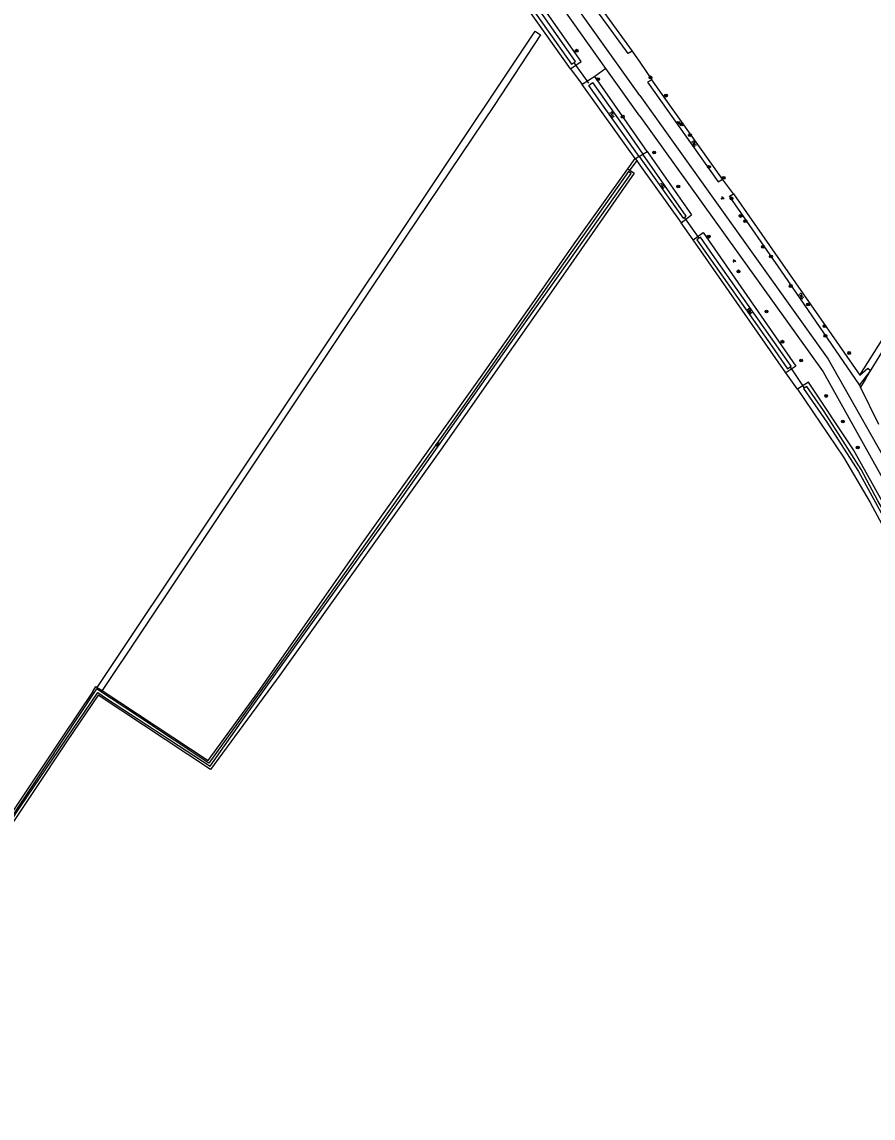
# Model space of a CAD drawing. Extents: x 136000 to 141000, y 400494 to 402006.
# Drawn here: x 136826.7 to 137065.4, y 400537.2 to 400844.6 of the extents above; entities that cross this region are included whole.
import ezdxf

# ---------------------------------------------------------------- set-up
doc = ezdxf.new("R2010")
doc.units = 0
for name, color, linetype in [('gg-afsc-haag', 7, 'Continuous'), ('gg-afsc-hekwerk', 7, 'Continuous'), ('gg-knt-bronhoudergrens', 7, 'Continuous'), ('gg-knt-onverhard', 7, 'Continuous'), ('gg-kntw-bovenkant insteek waterloop', 7, 'Continuous'), ('gg-kntw-waterlijn', 7, 'Continuous'), ('gg-kwrk-duiker nz buis', 7, 'Continuous'), ('gt-grn-groengrens', 7, 'Continuous'), ('gt-grn-vlakafsluiter', 7, 'Continuous'), ('gt-symb-boom', 7, 'Continuous'), ('gt-symb-groenvak', 7, 'Continuous'), ('gt-symb-watersymbool', 7, 'Continuous')]:
    doc.layers.add(name, color=color, linetype=linetype)

# ---------------------------------------------------------------- blocks, each defined once
blk = doc.blocks.new('gt0-BOOM')
at = {"layer": 'gt-symb-boom'}
for radius in [0.4, 0.2]:
    blk.add_circle((0, 0), radius, dxfattribs=at)
blk = doc.blocks.new('gt0-WA')
at = {"layer": 'gt-symb-watersymbool'}
for centre, start, end in [((-0.32, 0.02), 28.0725, 151.9275), ((0.43, 0.42), 208.0725, 331.9275), ((-0.32, -0.43), 28.0725, 151.9275), ((0.43, -0.03), 208.0725, 331.9275)]:
    blk.add_arc(centre, 0.425, start, end, dxfattribs=at)
blk = doc.blocks.new('gt0-GRVAK')
at = {"layer": 'gt-symb-groenvak'}
for p, q in [((-0.11, 0.19), (-0.23, 0.24)), ((-0.18, 0.15), (0.09, 0.15)), ((-0.09, 0.21), (-0.16, 0.32)), ((-0.05, 0.21), (-0.05, 0.39)), ((0, 0.21), (0.06, 0.32)), ((0.02, 0.19), (0.13, 0.24)), ((0.26, -0.05), (0.2, 0.06)), ((0.3, -0.05), (0.3, 0.13)), ((0.35, -0.05), (0.41, 0.06)), ((-0.24, -0.23), (-0.36, -0.18)), ((-0.32, -0.26), (-0.05, -0.26)), ((-0.23, -0.21), (-0.29, -0.09)), ((-0.18, -0.2), (-0.18, -0.02)), ((-0.14, -0.21), (-0.07, -0.09)), ((-0.12, -0.23), (0, -0.18)), ((0.24, -0.07), (0.12, -0.02)), ((0.17, -0.11), (0.44, -0.11)), ((0.37, -0.07), (0.49, -0.02))]:
    blk.add_line(p, q, dxfattribs=at)

msp = doc.modelspace()

# ---------------------------------------------------------------- linework, layer by layer
at = {"layer": 'gg-afsc-haag'}
msp.add_line((137063.39, 400744.65), (137061.89, 400742.21), dxfattribs=at)
at = {"layer": 'gg-afsc-hekwerk'}
msp.add_line((137063.39, 400744.65), (137081.31, 400773.83), dxfattribs=at)
at = {"layer": 'gg-knt-bronhoudergrens'}
msp.add_lwpolyline([(137061.75, 400745.56), (137085.17, 400782.63), (137109.27, 400821.56), (137120.69, 400840.46)], dxfattribs=at)
at = {"layer": 'gg-knt-onverhard'}
for p, q in [((137000, 400823.96), (136935.87, 400914.1)), ((137000, 400818.18), (136990.49, 400831.56))]:
    msp.add_line(p, q, dxfattribs=at)
for points in [[(136990.49, 400831.56), (136907.24, 400948.77), (136870.41, 401000)], [(137000, 400823.96), (137052.82, 400750), (137090.68, 400683.19)], [(137000, 400818.18), (137051.42, 400746.47), (137087.78, 400681.37)]]:
    msp.add_lwpolyline(points, dxfattribs=at)
at = {"layer": 'gg-kntw-bovenkant insteek waterloop'}
for p, q in [((136941.4, 400914.13), (136997.91, 400836.4)), ((136983.61, 400833.53), (136954.56, 400874.86)), ((136980.61, 400831.43), (136951.56, 400872.48)), ((136980.61, 400831.43), (136983.61, 400833.53)), ((136987.38, 400829.35), (136983.86, 400827.03)), ((137002.09, 400808.32), (136987.38, 400829.35)), ((137023.22, 400800.55), (137003.38, 400828.35)), ((136998.7, 400806.3), (136983.86, 400827.03)), ((136998.79, 400806.18), (136998.7, 400806.3)), ((136998.79, 400806.18), (137000, 400804.49)), ((137002.09, 400808.32), (137014.55, 400790.48)), ((136996.62, 400803.41), (136998.39, 400802.18)), ((137000, 400804.49), (137011.62, 400788.27)), ((137026.31, 400796.38), (137061.75, 400745.56)), ((137011.62, 400788.27), (137014.55, 400790.48)), ((137014.97, 400783.53), (137017.77, 400785.6)), ((137017.77, 400785.6), (137043.74, 400748.12)), ((137040.96, 400746.18), (137014.97, 400783.53)), ((137043.74, 400748.12), (137040.96, 400746.18)), ((137047.31, 400743.59), (137044.24, 400741.6)), ((136847.84, 400657.99), (136849.2, 400657.1))]:
    msp.add_line(p, q, dxfattribs=at)
for points in [[(136997.91, 400836.4), (136996.77, 400835.73), (136940.49, 400913.11), (136941.4, 400914.13)], [(136847.84, 400657.99), (136970.68, 400842.05), (136972.2, 400841.03)], [(136972.2, 400841.03), (136959.13, 400821.15), (136925.02, 400770.48), (136849.2, 400657.1)], [(137003.38, 400828.35), (137002.2, 400827.7), (137021.94, 400799.76), (137023.22, 400800.55)], [(136849.2, 400657.1), (136878.92, 400637.5), (136892.9, 400656.52), (136922.05, 400698.28), (136955.34, 400744.86), (136982.07, 400783.05), (136996.62, 400803.41)], [(136998.39, 400802.18), (136978.5, 400773.64), (136944.07, 400724.51), (136899.09, 400661.45), (136879.63, 400634.99), (136848.13, 400655.84)], [(137061.59, 400742.83), (137040.58, 400773.48), (137025.17, 400795.72), (137026.31, 400796.38)], [(137061.75, 400745.56), (137063.95, 400747.49), (137064.69, 400746.85), (137061.59, 400742.83)], [(137044.24, 400741.6), (137057.12, 400722.53), (137064.65, 400709.83), (137076.28, 400688.17), (137085.81, 400670.12)], [(137085.81, 400670.12), (137088.61, 400672.21), (137079.08, 400690.26), (137059.92, 400724.62), (137047.31, 400743.59)], [(136846.61, 400656.86), (136837.99, 400643.99), (136807.49, 400598.27), (136777, 400552.58), (136767.05, 400538.18)], [(136848.13, 400655.84), (136839.42, 400643.02), (136808.93, 400597.32), (136778.43, 400551.61), (136768.47, 400537.2)], [(136846.61, 400656.86), (136847.5, 400658.22), (136847.84, 400657.99)]]:
    msp.add_lwpolyline(points, dxfattribs=at)
at = {"layer": 'gg-kntw-waterlijn'}
for points in [[(136952.8, 400872.53), (136980.88, 400832.8), (136981.93, 400833.54), (136954.08, 400873.3), (136952.8, 400872.53)], [(136999.86, 400806.88), (136985.74, 400826.79), (136986.78, 400827.64), (136996.17, 400814.22), (137000.86, 400807.52)], [(136999.86, 400806.88), (137012.14, 400789.58), (137012.99, 400790.18), (137000.86, 400807.52)], [(136996.87, 400802.63), (136978.5, 400776.75), (136950.5, 400736.79), (136897.61, 400662.32), (136879.13, 400636.78), (136859.72, 400649.65), (136847.69, 400657.62), (136828.58, 400628.8), (136796.14, 400580.44), (136767.73, 400538.29), (136768.21, 400537.97)], [(136768.21, 400537.97), (136770.52, 400541.41), (136789.7, 400569.79), (136808.15, 400597.09), (136826.35, 400624.56), (136847.99, 400656.56), (136850.48, 400654.88), (136879.5, 400635.85), (136889.32, 400649.81), (136933.23, 400711.13), (136963.96, 400754.68), (136997.57, 400802.1), (136996.87, 400802.63)], [(137015.96, 400783.53), (137037, 400753.65), (137041.44, 400747.35), (137042.48, 400748.08), (137019.75, 400780.36), (137017, 400784.27), (137015.96, 400783.53)], [(137045.92, 400741.77), (137052.47, 400732.41), (137061.31, 400718.49), (137076.21, 400691.42), (137086.53, 400671.7), (137087.51, 400672.44), (137083.86, 400679.23), (137075.56, 400694.71), (137072.67, 400700.09), (137066.78, 400710.33), (137062.12, 400719.07), (137055.72, 400729.07), (137051.5, 400735.67), (137046.87, 400742.38), (137045.92, 400741.77)]]:
    msp.add_lwpolyline(points, dxfattribs=at)
at = {"layer": 'gg-kwrk-duiker nz buis'}
for p, q in [((136985.71, 400827.45), (136981.69, 400833.08)), ((136997.3, 400803.13), (136999.4, 400805.86)), ((137012.51, 400789.7), (137016.56, 400784.01)), ((137046.14, 400742.09), (137042.13, 400747.96))]:
    msp.add_line(p, q, dxfattribs=at)
at = {"layer": 'gt-grn-groengrens'}
for p, q in [((136997.91, 400836.4), (137000, 400833.33)), ((136980.61, 400831.43), (136983.86, 400827.03)), ((136990.49, 400831.56), (136987.38, 400829.35)), ((137000, 400833.33), (137003.38, 400828.35)), ((137026.31, 400796.38), (137023.22, 400800.55)), ((137014.97, 400783.53), (137011.62, 400788.27)), ((137044.24, 400741.6), (137040.96, 400746.18)), ((137061.89, 400742.21), (137061.59, 400742.83)), ((137067.03, 400731.68), (137061.89, 400742.21))]:
    msp.add_line(p, q, dxfattribs=at)
at = {"layer": 'gt-grn-vlakafsluiter'}
for p, q in [((136996.62, 400803.41), (136998.7, 400806.3)), ((136999.86, 400806.88), (136998.79, 400806.18)), ((136999.86, 400806.88), (137000.86, 400807.52)), ((137000.86, 400807.52), (137002.09, 400808.32))]:
    msp.add_line(p, q, dxfattribs=at)

# ---------------------------------------------------------------- block references
at = {"layer": 'gt-symb-boom'}
for p in [(136982.28, 400836.55), (136988.3, 400828.58), (137003.02, 400829.07), (137007.35, 400823.95), (136995.22, 400818.05), (137010.8, 400816.34), (137011.77, 400815.9), (137014.07, 400812.9), (137004.05, 400808.02), (137019.41, 400803.99), (137023.5, 400800.9), (137010.8, 400798.48), (137025.74, 400795.14), (137028.27, 400790.21), (137029.58, 400788.74), (137019.34, 400784.42), (137034.54, 400781.54), (137036.78, 400778.82), (137027.7, 400774.66), (137042.33, 400770.56), (137035.55, 400763.4), (137047.18, 400765.38), (137051.82, 400759.29), (137052.06, 400756.6), (137040, 400754.94), (137058.7, 400751.77), (137045.24, 400749.68), (137052.28, 400739.73), (137056.94, 400732.57), (137061.11, 400725.28)]:
    msp.add_blockref('gt0-BOOM', p, dxfattribs=at)
at = {"layer": 'gt-symb-groenvak'}
for p in [(137023.19, 400795.25), (137026.47, 400777.62)]:
    msp.add_blockref('gt0-GRVAK', p, dxfattribs=at)
at = {"layer": 'gt-symb-watersymbool'}
for p, rotation in [((136992.21, 400818.66), -54.40236850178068), ((137015.19, 400810.55), -46.458417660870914), ((137006.43, 400798.87), -49.21843280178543), ((137045.26, 400767.8), -42.36616983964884), ((137030.77, 400763.55), -43.29864539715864), ((136943.36, 400726.1), 58.12218352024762)]:
    msp.add_blockref('gt0-WA', p, dxfattribs=dict(at, rotation=rotation))

doc.saveas('drawing.dxf')
